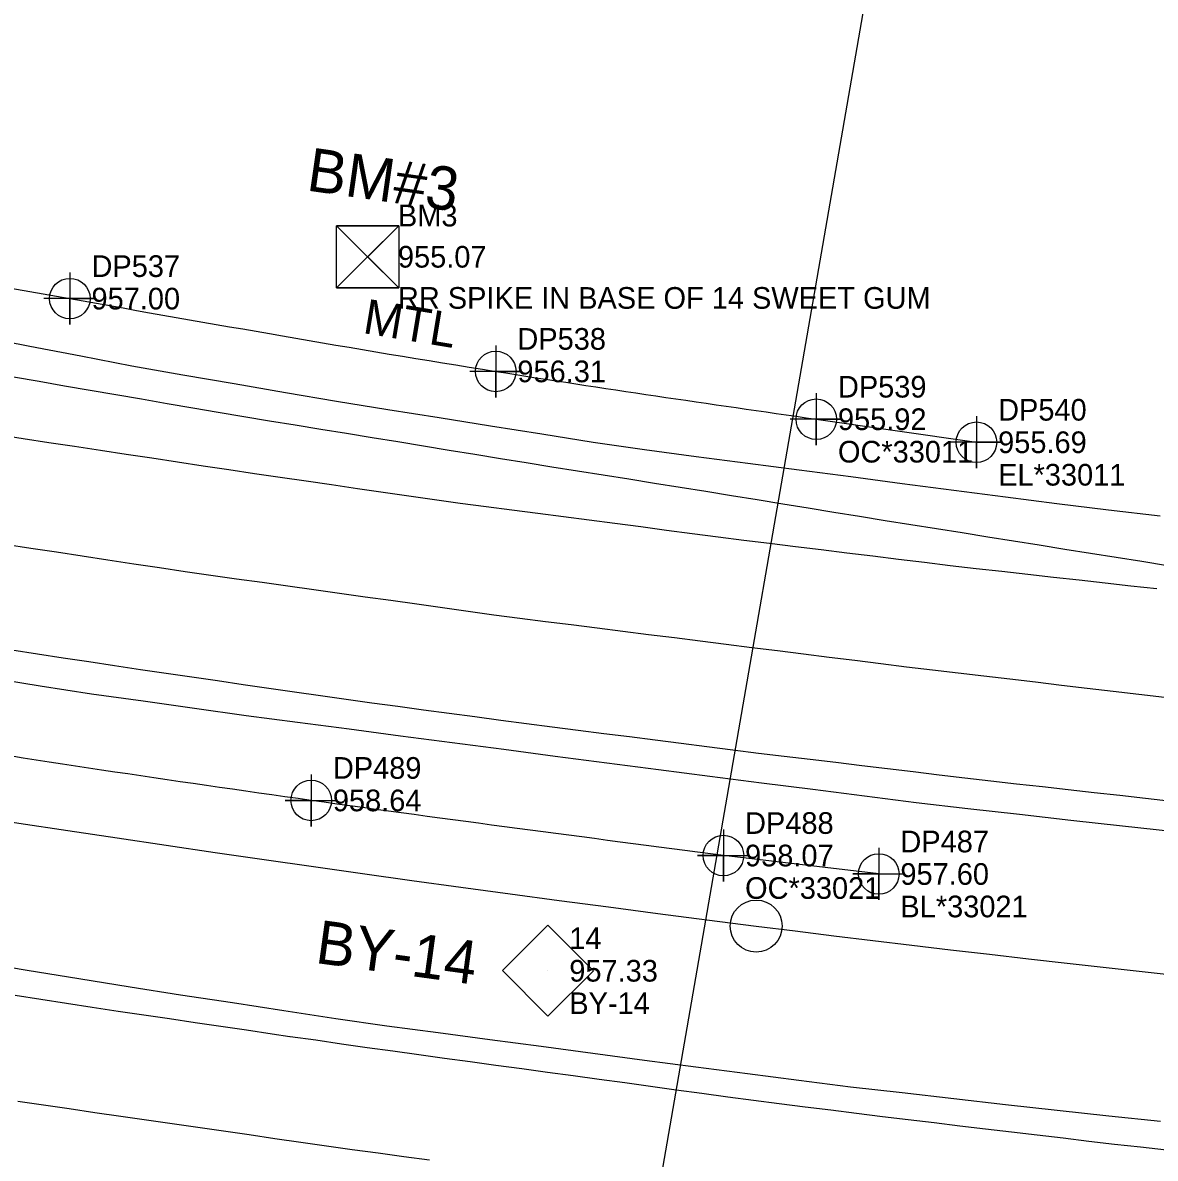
# Model space of a CAD drawing. Extents: x 1182322 to 1186765, y 572295 to 575411.
# Drawn here: x 1185957.8 to 1186088.5, y 573689.5 to 573820.6 of the extents above; entities that cross this region are included whole.
import ezdxf

# ---------------------------------------------------------------- set-up
doc = ezdxf.new("R2010")
doc.units = 0
for name, color, linetype in [('COGO Default Chain', 7, 'Continuous'), ('CTL Secondary Horizontal and Vertical CELL', 7, 'Continuous'), ('CTL Secondary Horizontal and Vertical Cogo Comment', 7, 'Continuous'), ('CTL Secondary Horizontal and Vertical Cogo Elevation', 7, 'Continuous'), ('CTL Secondary Horizontal and Vertical Cogo Number', 7, 'Continuous'), ('CTL Secondary Horizontal and Vertical Text', 7, 'Continuous'), ('CTL Vertical Benchmark CELL', 7, 'Continuous'), ('CTL Vertical Benchmark Cogo Comment', 7, 'Continuous'), ('CTL Vertical Benchmark Cogo Elevation', 7, 'Continuous'), ('CTL Vertical Benchmark Cogo Number', 7, 'Continuous'), ('CTL Vertical Benchmark Text', 7, 'Continuous'), ('Exist Guardrail', 7, 'Continuous'), ('Exist Guardrail Cable Guide Rail', 7, 'Continuous'), ('Exist Guardrail Cable Guide Rail Cogo Comment', 7, 'Continuous'), ('Exist Guardrail Cable Guide Rail Cogo Elevation', 7, 'Continuous'), ('Exist Guardrail Cable Guide Rail Cogo Number', 7, 'Continuous'), ('Exist Guardrail Cable Guide Rail Cogo Point CELL', 7, 'Continuous'), ('Exist Guardrail Cogo Comment', 7, 'Continuous'), ('Exist Guardrail Cogo Elevation', 7, 'Continuous'), ('Exist Guardrail Cogo Number', 7, 'Continuous'), ('Exist Guardrail Cogo Point CELL', 7, 'Continuous'), ('Exist Guardrail Text', 7, 'Continuous'), ('Exist Horizontal Alignment', 7, 'Continuous'), ('Exist Horizontal Alignment Point', 7, 'Continuous'), ('Exist Roads EOP', 7, 'Continuous'), ('Exist Roads EOT', 7, 'Continuous'), ('Sheet Layout Plan Border', 7, 'Continuous')]:
    doc.layers.add(name, color=color, linetype=linetype)

msp = doc.modelspace()

# ---------------------------------------------------------------- linework, layer by layer
at = {"layer": 'COGO Default Chain'}
for centre, radius, start, end in [((1186442.72, 576894.22), 3203, 256.26372, 262.82154), ((1186401.9, 576570.15), 2876.37, 262.82154, 274.34174)]:
    msp.add_arc(centre, radius, start, end, dxfattribs=at)
at = {"layer": 'CTL Secondary Horizontal and Vertical CELL'}
msp.add_line((1186018.4, 573711.16), (1186018.4, 573711.16), dxfattribs=at)
msp.add_lwpolyline([(1186013.19, 573711.18), (1186018.43, 573716.42), (1186023.68, 573711.17), (1186018.44, 573705.93)], close=True, dxfattribs=at)
at = {"layer": 'CTL Vertical Benchmark CELL'}
msp.add_line((1185997.62, 573793.57), (1185997.62, 573793.57), dxfattribs=at)
msp.add_lwpolyline([(1185994.02, 573797.16), (1186001.21, 573797.16), (1186001.21, 573789.97), (1185994.02, 573789.97)], close=True, dxfattribs=at)
for points in [[(1186001.21, 573797.16), (1185994.02, 573789.97), (1185997.61, 573793.56), (1186001.21, 573789.97), (1185994.02, 573797.16)], [(1185997.61, 573793.56), (1186001.21, 573797.16), (1185994.02, 573797.16), (1185997.61, 573793.56)], [(1185997.61, 573793.56), (1185994.02, 573789.97), (1186001.21, 573789.97), (1185997.61, 573793.56)]]:
    msp.add_lwpolyline(points, dxfattribs=at)
at = {"layer": 'Exist Guardrail'}
msp.add_line((1186049.41, 573774.82), (1186067.9, 573772.16), dxfattribs=at)
for points in [[(1185390.3, 573940.07), (1185437.01, 573922.28), (1185484.33, 573906.54), (1185526.22, 573893.43), (1185574.13, 573879.46), (1185622.33, 573866.54), (1185670.88, 573853.88), (1185719.13, 573841.46), (1185767.43, 573829.33), (1185816.18, 573817.9), (1185864.94, 573807.26), (1185913.93, 573797.57), (1185963.25, 573788.74), (1186012.41, 573780.34), (1186049.41, 573774.82)], [(1186024.1, 573651.4), (1185974.53, 573658.23), (1185925.08, 573665.96), (1185876.03, 573674.4), (1185826.75, 573683.69), (1185777.99, 573693.31), (1185734.89, 573702.52), (1185686.39, 573713.51)]]:
    msp.add_spline(points, degree=3, dxfattribs=at)
at = {"layer": 'Exist Guardrail Cable Guide Rail'}
msp.add_line((1186056.62, 573722.33), (1186038.69, 573724.46), dxfattribs=at)
msp.add_spline([(1186038.69, 573724.46), (1185991.11, 573730.82), (1185942.77, 573738.14), (1185896.28, 573746.25), (1185849.68, 573754.45), (1185801.69, 573764.04), (1185755.31, 573774.06), (1185708.64, 573784.68), (1185661.69, 573796.05), (1185615.35, 573807.21)], degree=3, dxfattribs=at)
at = {"layer": 'Exist Guardrail Cable Guide Rail Cogo Point CELL'}
for points in [[(1185991.11, 573733.82), (1185991.11, 573727.82), (1185991.11, 573730.82), (1185988.11, 573730.82), (1185994.11, 573730.82)], [(1186038.69, 573727.46), (1186038.69, 573721.46), (1186038.69, 573724.46), (1186035.69, 573724.46), (1186041.69, 573724.46)], [(1186056.62, 573725.33), (1186056.62, 573719.33), (1186056.62, 573722.33), (1186053.62, 573722.33), (1186059.62, 573722.33)]]:
    msp.add_lwpolyline(points, dxfattribs=at)
for centre in [(1185991.11, 573730.82), (1186038.69, 573724.46), (1186056.62, 573722.33)]:
    msp.add_circle(centre, 2.34, dxfattribs=at)
at = {"layer": 'Exist Guardrail Cogo Point CELL'}
for points in [[(1185963.25, 573791.74), (1185963.25, 573785.74), (1185963.25, 573788.74), (1185966.25, 573788.74), (1185960.25, 573788.74)], [(1186012.41, 573783.34), (1186012.41, 573777.34), (1186012.41, 573780.34), (1186015.41, 573780.34), (1186009.41, 573780.34)], [(1186049.41, 573777.82), (1186049.41, 573771.82), (1186049.41, 573774.82), (1186052.41, 573774.82), (1186046.41, 573774.82)], [(1186067.9, 573775.16), (1186067.9, 573769.16), (1186067.9, 573772.16), (1186070.9, 573772.16), (1186064.9, 573772.16)]]:
    msp.add_lwpolyline(points, dxfattribs=at)
for centre in [(1185963.25, 573788.74), (1186012.41, 573780.34), (1186049.41, 573774.82), (1186067.9, 573772.16)]:
    msp.add_circle(centre, 2.34, dxfattribs=at)
at = {"layer": 'Exist Horizontal Alignment'}
for centre, radius, start, end in [((1186442.72, 576894.22), 3203, 256.26372, 262.82154), ((1186401.9, 576570.15), 2876.37, 262.82154, 274.34174)]:
    msp.add_arc(centre, radius, start, end, dxfattribs=at)
at = {"layer": 'Exist Horizontal Alignment Point'}
msp.add_circle((1186042.47, 573716.32), 3, dxfattribs=at)
at = {"layer": 'Exist Roads EOP'}
for points in [[(1185952.73, 573784.42), (1185958.62, 573783.27), (1185964.51, 573782.13), (1185970.4, 573781), (1185976.31, 573779.96), (1185982.22, 573778.93), (1185988.13, 573777.9), (1185994.04, 573776.89), (1185999.96, 573775.94), (1186005.89, 573775), (1186011.81, 573774.06), (1186017.74, 573773.12), (1186023.66, 573772.18), (1186029.6, 573771.31), (1186035.55, 573770.53), (1186041.5, 573769.75), (1186047.45, 573768.97), (1186053.4, 573768.19), (1186059.34, 573767.41), (1186065.29, 573766.63), (1186071.24, 573765.86), (1186077.19, 573765.1), (1186083.15, 573764.37), (1186089.11, 573763.65)], [(1186090.74, 573727.18), (1186084.77, 573727.85), (1186078.81, 573728.52), (1186072.85, 573729.19), (1186066.89, 573729.86), (1186060.93, 573730.55), (1186054.98, 573731.3), (1186049.03, 573732.07), (1186043.08, 573732.83), (1186037.13, 573733.59), (1186031.18, 573734.36), (1186025.23, 573735.12), (1186019.28, 573735.89), (1186013.33, 573736.68), (1186007.38, 573737.46), (1186001.43, 573738.24), (1185995.48, 573739.03), (1185989.54, 573739.81), (1185983.59, 573740.6), (1185977.65, 573741.43), (1185971.71, 573742.26), (1185965.76, 573743.09), (1185959.84, 573744.02), (1185953.91, 573744.97)], [(1185952.38, 573712.21), (1185958.32, 573711.24), (1185964.27, 573710.27), (1185970.2, 573709.31), (1185976.03, 573708.4), (1185982.01, 573707.5), (1185987.95, 573706.58), (1185993.95, 573705.66), (1185999.83, 573704.82), (1186005.78, 573704.03), (1186011.73, 573703.23), (1186017.67, 573702.44), (1186023.62, 573701.65), (1186029.57, 573700.86), (1186035.52, 573700.08), (1186041.47, 573699.3), (1186047.41, 573698.52), (1186053.37, 573697.78), (1186059.33, 573697.1), (1186065.29, 573696.42), (1186071.25, 573695.74), (1186077.21, 573695.06), (1186083.18, 573694.43), (1186089.14, 573693.79)]]:
    msp.add_lwpolyline(points, dxfattribs=at)
at = {"layer": 'Exist Roads EOT'}
for points in [[(1185956.73, 573779.71), (1185959.69, 573779.2), (1185962.64, 573778.69), (1185965.6, 573778.18), (1185968.56, 573777.67), (1185971.51, 573777.16), (1185974.47, 573776.65), (1185977.43, 573776.14), (1185980.38, 573775.64), (1185983.34, 573775.15), (1185986.3, 573774.65), (1185989.26, 573774.16), (1185992.22, 573773.68), (1185995.18, 573773.2), (1185998.14, 573772.71), (1186001.1, 573772.23), (1186004.07, 573771.74), (1186007.03, 573771.26), (1186009.99, 573770.77), (1186012.95, 573770.29), (1186015.91, 573769.81), (1186018.87, 573769.33), (1186021.83, 573768.87), (1186024.8, 573768.4), (1186027.76, 573767.93), (1186030.72, 573767.45), (1186033.68, 573766.97), (1186036.65, 573766.5), (1186039.61, 573766.02), (1186042.57, 573765.54), (1186045.53, 573765.06), (1186048.49, 573764.58), (1186051.45, 573764.1), (1186054.41, 573763.62), (1186057.38, 573763.14), (1186060.34, 573762.67), (1186063.3, 573762.2), (1186066.26, 573761.73), (1186069.23, 573761.25), (1186072.19, 573760.78), (1186075.15, 573760.31), (1186078.11, 573759.84), (1186081.08, 573759.36), (1186084.04, 573758.89), (1186087, 573758.42), (1186089.96, 573757.94)], [(1185954.9, 573773.04), (1185957.87, 573772.6), (1185960.84, 573772.15), (1185963.8, 573771.7), (1185966.77, 573771.25), (1185969.74, 573770.8), (1185972.7, 573770.35), (1185975.67, 573769.9), (1185978.63, 573769.45), (1185981.6, 573769.01), (1185984.57, 573768.57), (1185987.54, 573768.13), (1185990.51, 573767.7), (1185993.47, 573767.27), (1185996.44, 573766.83), (1185999.41, 573766.4), (1186002.38, 573765.97), (1186005.35, 573765.54), (1186008.32, 573765.14), (1186011.3, 573764.75), (1186014.27, 573764.36), (1186017.25, 573763.97), (1186020.22, 573763.58), (1186023.2, 573763.2), (1186026.17, 573762.81), (1186029.14, 573762.42), (1186032.12, 573762.03), (1186035.09, 573761.64), (1186038.07, 573761.25), (1186041.04, 573760.87), (1186044.02, 573760.5), (1186047, 573760.13), (1186049.98, 573759.77), (1186052.95, 573759.4), (1186055.93, 573759.04), (1186058.91, 573758.67), (1186061.89, 573758.31), (1186064.87, 573757.95), (1186067.85, 573757.6), (1186070.83, 573757.27), (1186073.81, 573756.94), (1186076.79, 573756.6), (1186079.77, 573756.27), (1186082.75, 573755.94), (1186085.73, 573755.6), (1186088.72, 573755.27)], [(1186089.62, 573742.7), (1186086.64, 573743.05), (1186083.66, 573743.4), (1186080.68, 573743.75), (1186077.7, 573744.1), (1186074.72, 573744.46), (1186071.74, 573744.81), (1186068.76, 573745.16), (1186065.78, 573745.51), (1186062.81, 573745.86), (1186059.83, 573746.22), (1186056.85, 573746.59), (1186053.87, 573746.96), (1186050.9, 573747.33), (1186047.92, 573747.71), (1186044.94, 573748.08), (1186041.97, 573748.45), (1186038.99, 573748.83), (1186036.01, 573749.2), (1186033.04, 573749.57), (1186030.06, 573749.95), (1186027.08, 573750.32), (1186024.11, 573750.69), (1186021.13, 573751.07), (1186018.15, 573751.44), (1186015.18, 573751.82), (1186012.2, 573752.22), (1186009.23, 573752.63), (1186006.26, 573753.05), (1186003.29, 573753.47), (1186000.32, 573753.88), (1185997.35, 573754.3), (1185994.38, 573754.71), (1185991.41, 573755.13), (1185988.43, 573755.54), (1185985.46, 573755.96), (1185982.49, 573756.37), (1185979.52, 573756.79), (1185976.55, 573757.21), (1185973.58, 573757.65), (1185970.62, 573758.1), (1185967.65, 573758.55), (1185964.69, 573759), (1185961.72, 573759.46), (1185958.76, 573759.91), (1185955.79, 573760.37)], [(1185956.56, 573748.19), (1185959.53, 573747.74), (1185962.49, 573747.28), (1185965.46, 573746.84), (1185968.42, 573746.4), (1185971.39, 573745.95), (1185974.36, 573745.51), (1185977.33, 573745.08), (1185980.3, 573744.65), (1185983.27, 573744.22), (1185986.23, 573743.79), (1185989.2, 573743.36), (1185992.17, 573742.93), (1185995.14, 573742.51), (1185998.12, 573742.1), (1186001.09, 573741.69), (1186004.06, 573741.29), (1186007.03, 573740.89), (1186010.01, 573740.5), (1186012.98, 573740.1), (1186015.96, 573739.71), (1186018.93, 573739.33), (1186021.91, 573738.94), (1186024.88, 573738.56), (1186027.86, 573738.18), (1186030.83, 573737.81), (1186033.81, 573737.43), (1186036.79, 573737.05), (1186039.76, 573736.67), (1186042.74, 573736.29), (1186045.72, 573735.93), (1186048.7, 573735.58), (1186051.67, 573735.22), (1186054.65, 573734.86), (1186057.63, 573734.5), (1186060.61, 573734.14), (1186063.59, 573733.78), (1186066.57, 573733.44), (1186069.55, 573733.09), (1186072.53, 573732.75), (1186075.51, 573732.41), (1186078.49, 573732.08), (1186081.47, 573731.74), (1186084.45, 573731.41), (1186087.43, 573731.07), (1186090.42, 573730.73)], [(1185956.95, 573708.33), (1185959.91, 573707.87), (1185962.88, 573707.41), (1185965.84, 573706.94), (1185968.81, 573706.5), (1185971.78, 573706.07), (1185974.75, 573705.64), (1185977.72, 573705.2), (1185980.68, 573704.76), (1185983.65, 573704.33), (1185986.62, 573703.89), (1185988.64, 573703.59)], [(1185988.67, 573703.59), (1185991.64, 573703.17), (1185994.61, 573702.74), (1185997.58, 573702.32), (1186000.55, 573701.9), (1186003.52, 573701.49), (1186006.49, 573701.08), (1186009.46, 573700.68), (1186012.44, 573700.28), (1186015.41, 573699.88), (1186018.38, 573699.47), (1186021.35, 573699.07), (1186024.33, 573698.66), (1186027.3, 573698.25), (1186030.27, 573697.84), (1186033.24, 573697.43), (1186036.21, 573697.02), (1186039.19, 573696.61), (1186042.16, 573696.22), (1186045.14, 573695.85), (1186048.11, 573695.47), (1186051.09, 573695.1), (1186054.07, 573694.72), (1186057.04, 573694.35), (1186060.02, 573694), (1186063, 573693.64), (1186065.98, 573693.28), (1186068.96, 573692.93), (1186071.94, 573692.57), (1186074.92, 573692.22), (1186077.9, 573691.86), (1186080.87, 573691.5), (1186083.85, 573691.16), (1186086.84, 573690.82), (1186089.82, 573690.48)], [(1186004.76, 573689.3), (1186001.79, 573689.7), (1185998.82, 573690.11), (1185995.84, 573690.51), (1185992.87, 573690.93), (1185989.9, 573691.35), (1185986.93, 573691.78), (1185983.96, 573692.21), (1185980.99, 573692.64), (1185978.02, 573693.07), (1185975.06, 573693.49), (1185972.09, 573693.92), (1185969.12, 573694.35), (1185966.15, 573694.78), (1185963.18, 573695.21), (1185960.21, 573695.64), (1185957.24, 573696.07)]]:
    msp.add_lwpolyline(points, dxfattribs=at)
at = {"layer": 'Sheet Layout Plan Border'}
msp.add_line((1186060.04, 573852.02), (1186015.29, 573593.97), dxfattribs=at)

# ---------------------------------------------------------------- texts
at = {"layer": 'CTL Secondary Horizontal and Vertical Cogo Comment'}
msp.add_text('BY-14', height=2.5, dxfattribs=at).set_placement((1186020.9, 573706.16))
at = {"layer": 'CTL Secondary Horizontal and Vertical Cogo Elevation'}
msp.add_text('957.33', height=2.5, dxfattribs=at).set_placement((1186020.9, 573709.91))
at = {"layer": 'CTL Secondary Horizontal and Vertical Cogo Number'}
msp.add_text('14', height=2.5, dxfattribs=at).set_placement((1186020.9, 573713.66))
at = {"layer": 'CTL Secondary Horizontal and Vertical Text'}
msp.add_text('BY-14', height=5, rotation=352.1963, dxfattribs=at).set_placement((1185991.47, 573712.08))
at = {"layer": 'CTL Vertical Benchmark Cogo Comment'}
msp.add_text('RR SPIKE IN BASE OF 14 SWEET GUM', height=2.5, dxfattribs=at).set_placement((1186001.12, 573787.57))
at = {"layer": 'CTL Vertical Benchmark Cogo Elevation'}
msp.add_text('955.07', height=2.5, dxfattribs=at).set_placement((1186001.12, 573792.32))
at = {"layer": 'CTL Vertical Benchmark Cogo Number'}
msp.add_text('BM3', height=2.5, dxfattribs=at).set_placement((1186001.12, 573797.07))
at = {"layer": 'CTL Vertical Benchmark Text'}
msp.add_text('BM#3', height=5, rotation=351.8986, dxfattribs=at).set_placement((1185990.45, 573801.24))
at = {"layer": 'Exist Guardrail Cable Guide Rail Cogo Comment'}
for s, p in [('OC*33021', (1186041.19, 573719.46)), ('BL*33021', (1186059.12, 573717.33))]:
    msp.add_text(s, height=2.5, dxfattribs=at).set_placement(p)
at = {"layer": 'Exist Guardrail Cable Guide Rail Cogo Elevation'}
for s, p in [('958.64', (1185993.61, 573729.57)), ('958.07', (1186041.19, 573723.21)), ('957.60', (1186059.12, 573721.08))]:
    msp.add_text(s, height=2.5, dxfattribs=at).set_placement(p)
at = {"layer": 'Exist Guardrail Cable Guide Rail Cogo Number'}
for s, p in [('DP489', (1185993.61, 573733.32)), ('DP488', (1186041.19, 573726.96)), ('DP487', (1186059.12, 573724.83))]:
    msp.add_text(s, height=2.5, dxfattribs=at).set_placement(p)
at = {"layer": 'Exist Guardrail Cogo Comment'}
for s, p in [('OC*33011', (1186051.91, 573769.82)), ('EL*33011', (1186070.4, 573767.16))]:
    msp.add_text(s, height=2.5, dxfattribs=at).set_placement(p)
at = {"layer": 'Exist Guardrail Cogo Elevation'}
for s, p in [('957.00', (1185965.75, 573787.49)), ('956.31', (1186014.91, 573779.09)), ('955.92', (1186051.91, 573773.57)), ('955.69', (1186070.4, 573770.91))]:
    msp.add_text(s, height=2.5, dxfattribs=at).set_placement(p)
at = {"layer": 'Exist Guardrail Cogo Number'}
for s, p in [('DP537', (1185965.75, 573791.24)), ('DP538', (1186014.91, 573782.84)), ('DP539', (1186051.91, 573777.32)), ('DP540', (1186070.4, 573774.66))]:
    msp.add_text(s, height=2.5, dxfattribs=at).set_placement(p)
at = {"layer": 'Exist Guardrail Text'}
msp.add_text('MTL', height=4, rotation=350.5757, dxfattribs=at).set_placement((1185996.95, 573784.78))

doc.saveas('drawing.dxf')
